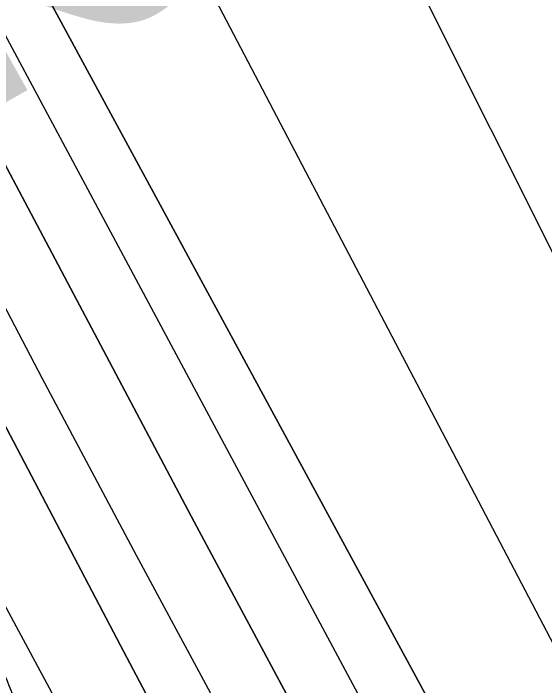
# Model space of a CAD drawing. Extents: x 3424494 to 3462436, y 522220 to 547718.
# Drawn here: x 3440036.6 to 3440188.1, y 540589.9 to 540781.9 of the extents above; entities that cross this region are included whole.
import ezdxf

# ---------------------------------------------------------------- set-up
doc = ezdxf.new("R2010")
doc.units = 0
for name, color, linetype in [('V-RIVR-EDGE', 7, 'Continuous'), ('V-RIVR-RANG', 7, 'Continuous'), ('V-TOPO-DPTH', 7, 'Continuous'), ('V-TOPO-MINR', 7, 'Continuous'), ('V-TOPO-WATR', 7, 'Continuous')]:
    doc.layers.add(name, color=color, linetype=linetype)

msp = doc.modelspace()

# ---------------------------------------------------------------- linework, layer by layer
at = {"layer": 'V-RIVR-EDGE'}
msp.add_spline([(3439682.85, 541381.3), (3439692.67, 541363), (3439692.29, 541358.25), (3439697.75, 541349.46), (3439704.32, 541343.6), (3439710.85, 541324.94), (3439722.84, 541294.57), (3439722.82, 541285.79), (3439731.2, 541276.27), (3439735.95, 541272.97), (3439742.86, 541260.16), (3439756.29, 541219.91), (3439766.82, 541194.3), (3439775.91, 541174.17), (3439786.46, 541150.38), (3439790.06, 541130.27), (3439793.67, 541111.25), (3439796.96, 541109.42), (3439800.23, 541105.02), (3439803.86, 541094.78), (3439809.31, 541080.51), (3439814.75, 541062.22), (3439818.38, 541050.14), (3439827.49, 541039.52), (3439836.22, 541023.42), (3439840.93, 541006.59), (3439841.28, 540998.18), (3439847.09, 540982.45), (3439853.63, 540968.54), (3439860.54, 540953.17), (3439866.72, 540938.17), (3439870.34, 540926.46), (3439873.63, 540926.45), (3439879.48, 540924.61), (3439882.02, 540918.75), (3439885.64, 540902.3), (3439892.54, 540885.1), (3439899.8, 540865.71), (3439911.44, 540842.65), (3439935.1, 540800.92), (3439941.28, 540788.47), (3439946.73, 540774.57), (3439954, 540757), (3439968.56, 540730.28), (3439989.29, 540687.1), (3440003.47, 540658.18), (3440015.84, 540633.3), (3440027.11, 540609.14), (3440035.83, 540588.65), (3440041.29, 540576.57), (3440055.13, 540558.26), (3440061.33, 540549.47), (3440068.61, 540540.32), (3440073.34, 540530.43), (3440079.52, 540516.16), (3440083.5, 540498.61), (3440091.08, 540461.67), (3440099.4, 540424), (3440109.55, 540389.24), (3440130.58, 540320.1), (3440139.28, 540291.2), (3440148.01, 540272.54), (3440154.55, 540259.73), (3440159.28, 540248.02), (3440163.64, 540239.6), (3440170.93, 540227.88), (3440200.42, 540183.21), (3440216.44, 540154.66), (3440238.66, 540121.71), (3440247.39, 540107.06), (3440254.68, 540096.08), (3440271.8, 540071.91), (3440285.29, 540057.26)], degree=3, dxfattribs=at)
at = {"layer": 'V-TOPO-DPTH'}
for points in [[(3439587.71, 541608.96), (3439970.51, 540785.55), (3440067.12, 540601.4), (3440170.5, 540405.32), (3440401.09, 540001.18), (3440433.34, 539960.23), (3440699.8, 539603.68)], [(3440699.8, 539603.68), (3440433.34, 539960.23), (3440401.09, 540001.18), (3440170.5, 540405.32), (3440067.12, 540601.4), (3439970.51, 540785.55), (3439587.71, 541608.96)], [(3439781.45, 541561.71), (3439786.45, 541548.91), (3439873.47, 541324.59), (3439906.09, 541241.03), (3439938.94, 541157.57), (3439972.14, 541074.25), (3440005.58, 540991.02), (3440047.9, 540886.34), (3440060.63, 540855.64), (3440073.73, 540825.1), (3440370.4, 540258.45), (3440416.28, 540175.83), (3440427.99, 540155.09), (3440439.9, 540134.46), (3440452.12, 540114.02), (3440464.53, 540093.69), (3440484.52, 540061.49), (3440487.14, 540057.38), (3440489.82, 540053.32), (3440492.6, 540049.33), (3440495.45, 540045.37), (3440671.07, 539807.54), (3440730.42, 539727.92), (3440790.25, 539648.66)], [(3439781.45, 541561.71), (3439786.45, 541548.91), (3439873.47, 541324.59), (3439906.09, 541241.03), (3439938.94, 541157.57), (3439972.14, 541074.25), (3440005.58, 540991.02), (3440047.9, 540886.34), (3440060.63, 540855.64), (3440073.73, 540825.1), (3440370.4, 540258.45), (3440416.28, 540175.83), (3440427.99, 540155.09), (3440439.9, 540134.46), (3440452.12, 540114.02), (3440464.53, 540093.69), (3440484.52, 540061.49), (3440487.14, 540057.38), (3440489.82, 540053.32), (3440492.6, 540049.33), (3440495.45, 540045.37), (3440671.07, 539807.54), (3440730.42, 539727.92), (3440790.25, 539648.66)], [(3440844.67, 539625.86), (3440764.74, 539730.97), (3440624.6, 539917), (3440615.21, 539929.47), (3440605.82, 539941.93), (3440596.42, 539954.4), (3440587.01, 539966.85), (3440577.7, 539979.38), (3440568.51, 539991.99), (3440559.51, 540004.73), (3440550.62, 540017.57), (3440541.57, 540030.86), (3440528.52, 540050.57), (3440515.83, 540070.51), (3440503.69, 540090.78), (3440491.9, 540111.27), (3440123.75, 540846.97)], [(3440844.67, 539625.86), (3440764.74, 539730.97), (3440624.6, 539917), (3440615.21, 539929.47), (3440605.82, 539941.93), (3440596.42, 539954.4), (3440587.01, 539966.85), (3440577.7, 539979.38), (3440568.51, 539991.99), (3440559.51, 540004.73), (3440550.62, 540017.57), (3440541.57, 540030.86), (3440528.52, 540050.57), (3440515.83, 540070.51), (3440503.69, 540090.78), (3440491.9, 540111.27), (3440123.75, 540846.97)], [(3440751.54, 539647.61), (3440717.13, 539692.27), (3440682.92, 539737.07), (3440649.06, 539782.14), (3440615.75, 539827.61), (3440582.78, 539873.35), (3440488.09, 540006.39), (3440477.22, 540022.07), (3440466.61, 540037.93), (3440456.4, 540054.05), (3440446.45, 540070.34), (3440386.1, 540172.02), (3440346.59, 540239.5), (3440307.6, 540307.29), (3440269.42, 540375.54), (3440231.78, 540444.09), (3440040.37, 540797.56)], [(3440751.54, 539647.61), (3440717.13, 539692.27), (3440682.92, 539737.07), (3440649.06, 539782.14), (3440615.75, 539827.61), (3440582.78, 539873.35), (3440488.09, 540006.39), (3440477.22, 540022.07), (3440466.61, 540037.93), (3440456.4, 540054.05), (3440446.45, 540070.34), (3440386.1, 540172.02), (3440346.59, 540239.5), (3440307.6, 540307.29), (3440269.42, 540375.54), (3440231.78, 540444.09), (3440040.37, 540797.56)], [(3440008.13, 540788.71), (3440017.45, 540770.49), (3440026.91, 540752.35), (3440088.13, 540636.71), (3440128.69, 540561.02), (3440169.77, 540485.6), (3440211.61, 540410.62), (3440253.96, 540335.91), (3440405.35, 540072.04), (3440421.2, 540045.19), (3440437.49, 540018.62), (3440454.44, 539992.46), (3440471.83, 539966.57), (3440483.95, 539949.01), (3440495.72, 539932.2), (3440507.64, 539915.5), (3440519.8, 539898.97), (3440532.1, 539882.54), (3440544.47, 539866.17), (3440556.79, 539849.75), (3440569.02, 539833.27), (3440581.19, 539816.75), (3440731.47, 539611.63)], [(3440731.47, 539611.63), (3440581.19, 539816.75), (3440569.02, 539833.27), (3440556.79, 539849.75), (3440544.47, 539866.17), (3440532.1, 539882.54), (3440519.8, 539898.97), (3440507.64, 539915.5), (3440495.72, 539932.2), (3440483.95, 539949.01), (3440471.83, 539966.57), (3440454.44, 539992.46), (3440437.49, 540018.62), (3440421.2, 540045.19), (3440405.35, 540072.04), (3440253.96, 540335.91), (3440211.61, 540410.62), (3440169.77, 540485.6), (3440128.69, 540561.02), (3440088.13, 540636.71), (3440026.91, 540752.35), (3440017.45, 540770.49), (3440008.13, 540788.71)]]:
    msp.add_lwpolyline(points, dxfattribs=at)
at = {"layer": 'V-TOPO-MINR'}
for points in [[(3439781.45, 541561.71), (3439786.45, 541548.91), (3439873.47, 541324.59), (3439906.09, 541241.03), (3439938.94, 541157.57), (3439972.14, 541074.25), (3440005.58, 540991.02), (3440047.9, 540886.34), (3440060.63, 540855.64), (3440073.73, 540825.1), (3440370.4, 540258.45), (3440416.28, 540175.83), (3440427.99, 540155.09), (3440439.9, 540134.46), (3440452.12, 540114.02), (3440464.53, 540093.69), (3440484.52, 540061.49), (3440487.14, 540057.38), (3440489.82, 540053.32), (3440492.6, 540049.33), (3440495.45, 540045.37), (3440671.07, 539807.54), (3440730.42, 539727.92), (3440790.25, 539648.66)], [(3440844.67, 539625.86), (3440764.74, 539730.97), (3440624.6, 539917), (3440615.21, 539929.47), (3440605.82, 539941.93), (3440596.42, 539954.4), (3440587.01, 539966.85), (3440577.7, 539979.38), (3440568.51, 539991.99), (3440559.51, 540004.73), (3440550.62, 540017.57), (3440541.57, 540030.86), (3440528.52, 540050.57), (3440515.83, 540070.51), (3440503.69, 540090.78), (3440491.9, 540111.27), (3440123.75, 540846.97)], [(3439978.86, 540806.47), (3439991.98, 540779.71), (3440005.43, 540753.12), (3440019.11, 540726.63), (3440044.71, 540677.8), (3440071.59, 540627.12), (3440098.79, 540576.61), (3440126.47, 540526.36), (3440154.47, 540476.29), (3440412.46, 540020.08), (3440416.25, 540013.58), (3440420.14, 540007.14), (3440424.19, 540000.81), (3440428.34, 539994.54), (3440431.47, 539989.94), (3440434.17, 539986.04), (3440436.91, 539982.16), (3440439.7, 539978.32), (3440442.53, 539974.51), (3440445.37, 539970.71), (3440448.19, 539966.9), (3440450.99, 539963.07), (3440453.78, 539959.22), (3441367.16, 538774.51)], [(3440040.37, 540797.56), (3440231.78, 540444.09), (3440269.42, 540375.54), (3440307.6, 540307.29), (3440346.59, 540239.5), (3440386.1, 540172.02), (3440446.45, 540070.34), (3440456.4, 540054.05), (3440466.61, 540037.93), (3440477.22, 540022.07), (3440488.09, 540006.39), (3440582.78, 539873.35), (3440615.75, 539827.61), (3440649.06, 539782.14), (3440682.92, 539737.07), (3440717.13, 539692.27), (3440751.54, 539647.61)], [(3440008.13, 540788.71), (3440017.45, 540770.49), (3440026.91, 540752.35), (3440088.13, 540636.71), (3440128.69, 540561.02), (3440169.77, 540485.6), (3440211.61, 540410.62), (3440253.96, 540335.91), (3440405.35, 540072.04), (3440421.2, 540045.19), (3440437.49, 540018.62), (3440454.44, 539992.46), (3440471.83, 539966.57), (3440483.95, 539949.01), (3440495.72, 539932.2), (3440507.64, 539915.5), (3440519.8, 539898.97), (3440532.1, 539882.54), (3440544.47, 539866.17), (3440556.79, 539849.75), (3440569.02, 539833.27), (3440581.19, 539816.75), (3440731.47, 539611.63)], [(3440028.5, 540786.52), (3440034.02, 540776.06), (3440137.71, 540582.27), (3440188.31, 540488.94), (3440239.59, 540395.98), (3440291.88, 540303.6), (3440344.85, 540211.59), (3440424.03, 540075.78), (3440438.2, 540052.14), (3440452.77, 540028.75), (3440467.91, 540005.73), (3440483.44, 539982.96), (3440534.5, 539910.06), (3440556.31, 539879.35), (3440578.37, 539848.83), (3440600.83, 539818.59), (3440623.55, 539788.55), (3440646.41, 539758.6), (3440669.18, 539728.59), (3440691.83, 539698.49), (3440714.41, 539668.33)], [(3439943.39, 540785.11), (3439946.2, 540778.93), (3439950.16, 540770.22), (3439951.85, 540766.59), (3439952.71, 540764.78), (3439953.58, 540762.97), (3439954.95, 540760.18), (3439955.56, 540758.97), (3439955.78, 540758.57), (3440172.42, 540355.36), (3440206.56, 540292.72), (3440241.18, 540230.35), (3440276.55, 540168.39), (3440312.4, 540106.72), (3440366.83, 540014.33), (3440375.98, 539999.15), (3440385.32, 539984.08), (3440394.96, 539969.2), (3441338.74, 538723.87)]]:
    msp.add_lwpolyline(points, dxfattribs=at)
at = {"layer": 'V-TOPO-WATR'}
msp.add_lwpolyline([(3440699.8, 539603.68), (3440433.34, 539960.23), (3440401.09, 540001.18), (3440170.5, 540405.32), (3440067.12, 540601.4), (3439970.51, 540785.55), (3439587.71, 541608.96)], dxfattribs=at)

# ---------------------------------------------------------------- texts
at = {"layer": 'V-RIVR-RANG'}
msp.add_text('-22', height=67, rotation=299.2235, dxfattribs=at).set_placement((3439973.21, 540865.49))

doc.saveas('drawing.dxf')
